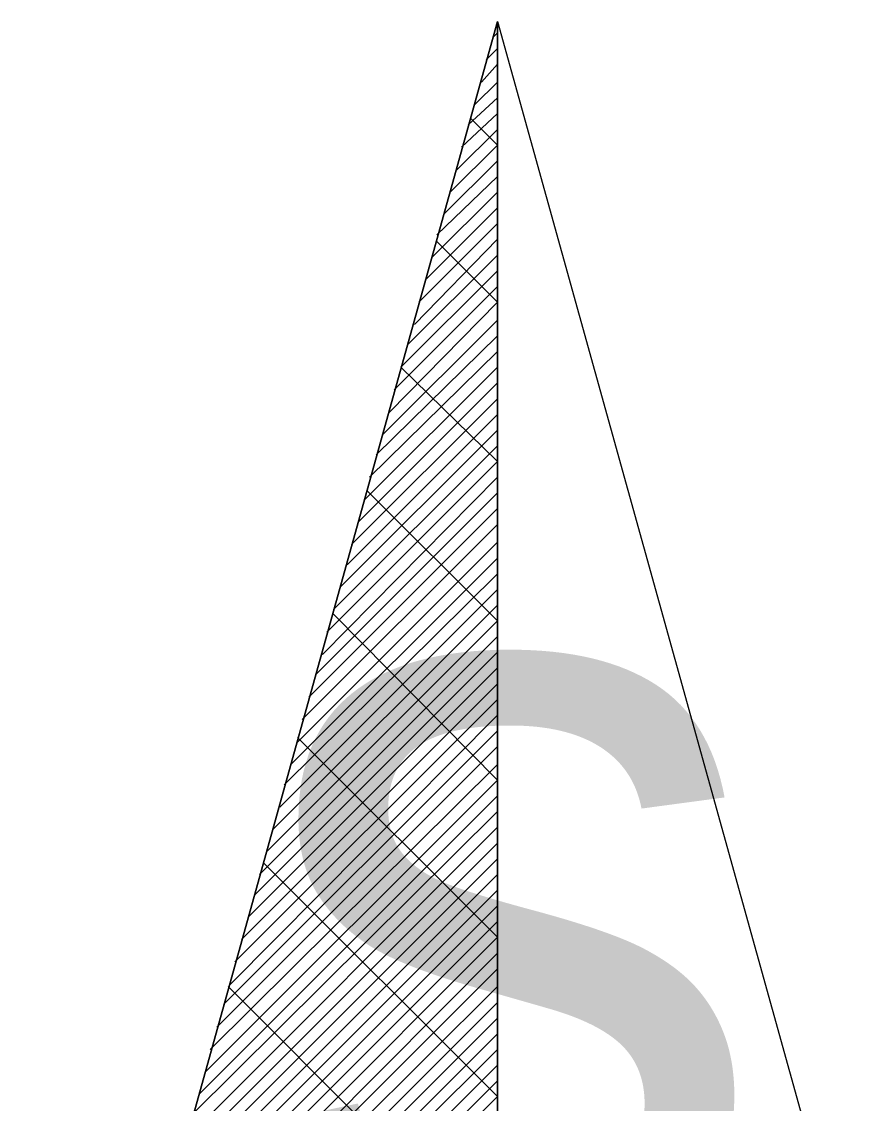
# Model space of a CAD drawing. Extents: x -729889 to -691139, y -995431 to -974354.
# Drawn here: x -725505.819 to -725505.158, y -978397.684 to -978396.845 of the extents above; entities that cross this region are included whole.
import ezdxf

# ---------------------------------------------------------------- set-up
doc = ezdxf.new("R2010")
doc.units = 0
doc.layers.add('Světelný bod se zemním svítidlem', color=7, linetype='Continuous')

# ---------------------------------------------------------------- blocks, each defined once
blk = doc.blocks.new('Světlo')
at = {"layer": 'Světelný bod se zemním svítidlem'}
for p, q in [((-0.3687, 0.3687), (0, 1.69391)), ((0, 1.69391), (-0.3687, 0.3687)), ((-0.29565, 0.6313), (0, 1.69391)), ((0, 1.69391), (0.3687, 0.3687)), ((0, 0), (0, 1.69391)), ((0, 1.69391), (0.29565, 0.6313)), ((0, 1.69391), (0, -1.30435)), ((-0.00348, 1.68174), (0, 1.68522)), ((-0.0087, 1.66435), (0, 1.67304)), ((-0.01217, 1.64696), (0, 1.66087)), ((-0.01739, 1.62957), (0, 1.64696)), ((-0.02261, 1.61391), (0, 1.63478)), ((-0.02783, 1.59652), (0, 1.62261)), ((0, 1.59826), (-0.02087, 1.61913)), ((-0.0313, 1.57913), (0, 1.61043)), ((-0.03652, 1.56174), (0, 1.59826)), ((-0.04174, 1.54435), (0, 1.58609)), ((-0.04696, 1.5287), (0, 1.57391)), ((-0.05043, 1.5113), (0, 1.56174)), ((-0.05565, 1.49391), (0, 1.54957)), ((-0.06087, 1.47652), (0, 1.53739)), ((-0.06435, 1.45913), (0, 1.52522)), ((0, 1.47652), (-0.04696, 1.52348)), ((-0.06957, 1.44348), (0, 1.51304)), ((-0.07478, 1.42609), (0, 1.50087)), ((-0.08, 1.4087), (0, 1.4887)), ((-0.08348, 1.3913), (0, 1.47652)), ((-0.0887, 1.37391), (0, 1.46261)), ((-0.09391, 1.35826), (0, 1.45043)), ((-0.09913, 1.34087), (0, 1.43826)), ((-0.10261, 1.32348), (0, 1.42609)), ((0, 1.35304), (-0.07478, 1.42609)), ((-0.10783, 1.30609), (0, 1.41391)), ((-0.11304, 1.2887), (0, 1.40174)), ((-0.11652, 1.27304), (0, 1.38957)), ((-0.12174, 1.25565), (0, 1.37739)), ((-0.12696, 1.23826), (0, 1.36522)), ((-0.13217, 1.22087), (0, 1.35304)), ((-0.13565, 1.20348), (0, 1.34087)), ((-0.14087, 1.18783), (0, 1.3287)), ((0, 1.22957), (-0.10087, 1.33043)), ((-0.14609, 1.17043), (0, 1.31652)), ((-0.1513, 1.15304), (0, 1.30435)), ((-0.15478, 1.13565), (0, 1.29043)), ((-0.16, 1.11826), (0, 1.27826)), ((-0.16522, 1.10261), (0, 1.26609)), ((-0.1687, 1.08522), (0, 1.25391)), ((-0.17391, 1.06783), (0, 1.24174)), ((0, 1.10609), (-0.12696, 1.23478)), ((-0.17913, 1.05043), (0, 1.22957)), ((-0.18435, 1.03304), (0, 1.21739)), ((-0.18783, 1.01739), (0, 1.20522)), ((-0.19304, 1), (0, 1.19304)), ((-0.19826, 0.98261), (0, 1.18087)), ((-0.20348, 0.96522), (0, 1.1687)), ((-0.20696, 0.94783), (0, 1.15652)), ((-0.21217, 0.93217), (0, 1.14435)), ((-0.21739, 0.91478), (0, 1.13217)), ((0, 0.98435), (-0.15478, 1.13913)), ((-0.22261, 0.89739), (0, 1.11826)), ((-0.22609, 0.88), (0, 1.10609)), ((-0.2313, 0.86261), (0, 1.09391)), ((-0.23652, 0.84696), (0, 1.08174)), ((-0.24, 0.82957), (0, 1.06957)), ((-0.24522, 0.81217), (0, 1.05739)), ((0, 1.05217), (0, 1.05043)), ((-0.25043, 0.79478), (0, 1.04522)), ((0, 0.86087), (-0.18087, 1.04174)), ((-0.25565, 0.77739), (0, 1.03304)), ((-0.25913, 0.76174), (0, 1.02087)), ((-0.26435, 0.74435), (0, 1.0087)), ((-0.26957, 0.72696), (0, 0.99652)), ((-0.27478, 0.70957), (0, 0.98435)), ((-0.27826, 0.69217), (0, 0.97217)), ((-0.28348, 0.67652), (0, 0.96)), ((-0.2887, 0.65913), (0, 0.94609)), ((0, 0.73739), (-0.2087, 0.94609)), ((-0.29217, 0.64174), (0, 0.93391)), ((-0.29739, 0.62435), (0, 0.92174)), ((-0.30261, 0.60696), (0, 0.90957)), ((-0.30783, 0.5913), (0, 0.89739)), ((-0.3113, 0.57391), (0, 0.88522)), ((-0.31652, 0.55652), (0, 0.87304)), ((-0.32174, 0.53913), (0, 0.86087))]:
    blk.add_line(p, q, dxfattribs=at)
blk.add_text('s', height=0.6087, dxfattribs=at).set_placement((-0.19392, 0.73244))

msp = doc.modelspace()

# ---------------------------------------------------------------- block references
at = {"layer": 'Světelný bod se zemním svítidlem', "xscale": 1.0005800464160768, "yscale": 1.0005800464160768}
msp.add_blockref('Světlo', (-725505.45, -978398.54), dxfattribs=at)

doc.saveas('drawing.dxf')
